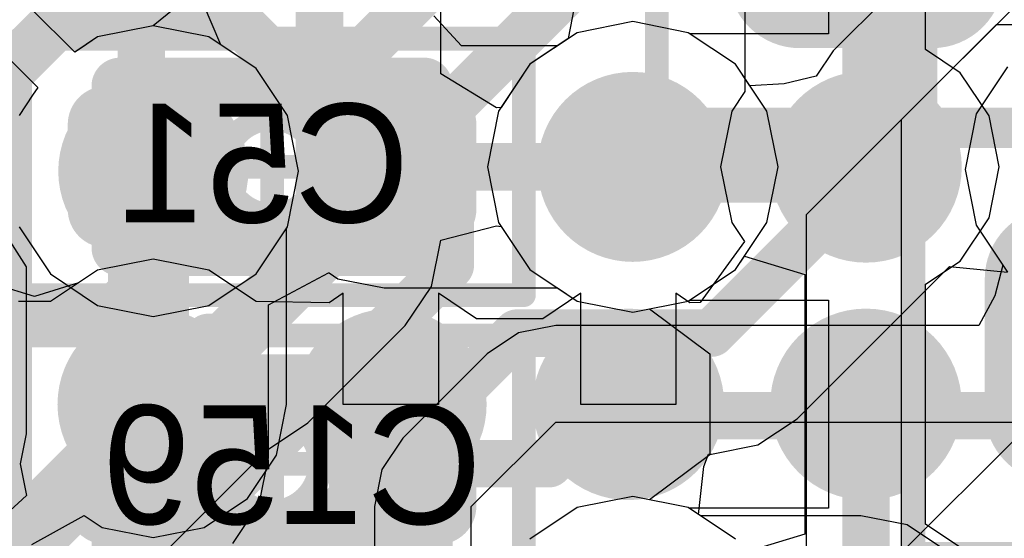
# Model space of a CAD drawing. Header units: millimetres. Extents: x -2 to 68, y -2 to 27.4.
# Tile 347 of 594: x 31.8 to 33.9, y 15.7 to 16.8. Entities that reach past the tile are written whole.
import ezdxf

# ---------------------------------------------------------------- set-up
doc = ezdxf.new("R2010")
doc.units = ezdxf.units.MM
for name, color, linetype in [('BottomLayer', 5, 'Continuous'), ('BottomPaste', 16, 'Continuous'), ('BottomSolder', 6, 'Continuous'), ('DrillGuide', 244, 'Continuous'), ('Mechanical10', 56, 'Continuous'), ('Mechanical17', 56, 'Continuous'), ('Mechanical6', 56, 'Continuous'), ('MidLayer1', 16, 'Continuous'), ('MidLayer2', 76, 'Continuous'), ('MidLayer3', 90, 'Continuous'), ('MidLayer4', 156, 'Continuous'), ('MidLayer5', 130, 'Continuous'), ('MidLayer6', 216, 'Continuous'), ('MidLayer7', 6, 'Continuous'), ('MidLayer8', 54, 'Continuous'), ('MultiLayer', 9, 'Continuous'), ('TopLayer', 1, 'Continuous'), ('TopPaste', 8, 'Continuous'), ('TopSolder', 216, 'Continuous'), ('ViaHoleLayer', 16, 'Continuous')]:
    doc.layers.add(name, color=color, linetype=linetype)

# ---------------------------------------------------------------- blocks, each defined once
blk = doc.blocks.new('CAP_0201_B_214')
at = {"layer": 'BottomLayer', "const_width": 0.0806}
for points in [[(-0.3897, 0.0894, 1), (-0.3091, 0.0894, 1)], [(-0.2409, 0.0894, 1), (-0.1603, 0.0894, 1)], [(0.1603, 0.0894, 1), (0.2409, 0.0894, 1)], [(0.3091, 0.0894, 1), (0.3897, 0.0894, 1)], [(-0.3897, -0.0894, 1), (-0.3091, -0.0894, 1)], [(-0.2409, -0.0894, 1), (-0.1603, -0.0894, 1)], [(0.1603, -0.0894, 1), (0.2409, -0.0894, 1)], [(0.3091, -0.0894, 1), (0.3897, -0.0894, 1)]]:
    blk.add_lwpolyline(points, format="xyb", close=True, dxfattribs=at)
at = {"layer": 'BottomLayer'}
for points in [[(-0.2006, 0.17), (-0.3494, 0.17), (-0.2006, -0.17), (-0.3494, -0.17)], [(0.2006, -0.17), (0.3494, -0.17), (0.2006, 0.17), (0.3494, 0.17)], [(-0.12, 0.0894), (-0.43, 0.0894), (-0.12, -0.0894), (-0.43, -0.0894)], [(0.12, -0.0894), (0.43, -0.0894), (0.12, 0.0894), (0.43, 0.0894)]]:
    blk.add_solid(points, dxfattribs=at)
at = {"layer": 'BottomPaste', "const_width": 0.0806}
for points in [[(-0.3897, 0.0894, 1), (-0.3091, 0.0894, 1)], [(-0.2409, 0.0894, 1), (-0.1603, 0.0894, 1)], [(0.1603, 0.0894, 1), (0.2409, 0.0894, 1)], [(0.3091, 0.0894, 1), (0.3897, 0.0894, 1)], [(-0.3897, -0.0894, 1), (-0.3091, -0.0894, 1)], [(-0.2409, -0.0894, 1), (-0.1603, -0.0894, 1)], [(0.1603, -0.0894, 1), (0.2409, -0.0894, 1)], [(0.3091, -0.0894, 1), (0.3897, -0.0894, 1)]]:
    blk.add_lwpolyline(points, format="xyb", close=True, dxfattribs=at)
at = {"layer": 'BottomPaste'}
for points in [[(-0.2006, 0.17), (-0.3494, 0.17), (-0.2006, -0.17), (-0.3494, -0.17)], [(0.2006, -0.17), (0.3494, -0.17), (0.2006, 0.17), (0.3494, 0.17)], [(-0.12, 0.0894), (-0.43, 0.0894), (-0.12, -0.0894), (-0.43, -0.0894)], [(0.12, -0.0894), (0.43, -0.0894), (0.12, 0.0894), (0.43, 0.0894)]]:
    blk.add_solid(points, dxfattribs=at)
at = {"layer": 'BottomSolder', "const_width": 0.0806}
for points in [[(-0.3897, 0.0894, 1), (-0.3091, 0.0894, 1)], [(-0.2409, 0.0894, 1), (-0.1603, 0.0894, 1)], [(0.1603, 0.0894, 1), (0.2409, 0.0894, 1)], [(0.3091, 0.0894, 1), (0.3897, 0.0894, 1)], [(-0.3897, -0.0894, 1), (-0.3091, -0.0894, 1)], [(-0.2409, -0.0894, 1), (-0.1603, -0.0894, 1)], [(0.1603, -0.0894, 1), (0.2409, -0.0894, 1)], [(0.3091, -0.0894, 1), (0.3897, -0.0894, 1)]]:
    blk.add_lwpolyline(points, format="xyb", close=True, dxfattribs=at)
at = {"layer": 'BottomSolder'}
for points in [[(-0.2006, 0.17), (-0.3494, 0.17), (-0.2006, -0.17), (-0.3494, -0.17)], [(0.2006, -0.17), (0.3494, -0.17), (0.2006, 0.17), (0.3494, 0.17)], [(-0.12, 0.0894), (-0.43, 0.0894), (-0.12, -0.0894), (-0.43, -0.0894)], [(0.12, -0.0894), (0.43, -0.0894), (0.12, 0.0894), (0.43, 0.0894)]]:
    blk.add_solid(points, dxfattribs=at)
at = {"layer": 'Mechanical10', "const_width": 0.12}
for points in [[(-0.32, 0.17), (-0.32, -0.17)], [(0.32, 0.17), (-0.32, 0.17)], [(0.32, 0.17), (0.32, -0.17)], [(0.32, -0.17), (-0.32, -0.17)]]:
    blk.add_lwpolyline(points, dxfattribs=at)
at = {"layer": 'Mechanical10', "const_width": 0.06}
for points in [[(-0.35, 0.17, 1), (-0.29, 0.17, 1)], [(-0.35, 0.17, 1), (-0.29, 0.17, 1)], [(0.29, 0.17, 1), (0.35, 0.17, 1)], [(0.29, 0.17, 1), (0.35, 0.17, 1)], [(-0.35, -0.17, 1), (-0.29, -0.17, 1)], [(-0.35, -0.17, 1), (-0.29, -0.17, 1)], [(0.29, -0.17, 1), (0.35, -0.17, 1)], [(0.29, -0.17, 1), (0.35, -0.17, 1)]]:
    blk.add_lwpolyline(points, format="xyb", close=True, dxfattribs=at)
at = {"layer": 'Mechanical6', "const_width": 0.05}
for points in [[(-0.53, 0.27), (-0.53, -0.27)], [(0.53, 0.27), (-0.53, 0.27)], [(0.53, 0.27), (0.53, -0.27)], [(0, 0.135), (0, -0.135)], [(0.135, 0), (-0.135, 0)], [(0.53, -0.27), (-0.53, -0.27)]]:
    blk.add_lwpolyline(points, dxfattribs=at)
at = {"layer": 'Mechanical6'}
for points, const_width in [([(-0.5425, 0.27, 1), (-0.5175, 0.27, 1)], 0.025), ([(-0.5425, 0.27, 1), (-0.5175, 0.27, 1)], 0.025), ([(0.5175, 0.27, 1), (0.5425, 0.27, 1)], 0.025), ([(0.5175, 0.27, 1), (0.5425, 0.27, 1)], 0.025), ([(-0.0125, 0.135, 1), (0.0125, 0.135, 1)], 0.025), ([(0.1013, 0, 1), (-0.1013, 0, 1)], 0.05), ([(-0.1475, 0, 1), (-0.1225, 0, 1)], 0.025), ([(-0.1138, 0, 1), (-0.0888, 0, 1)], 0.025), ([(0.0888, 0, 1), (0.1138, 0, 1)], 0.025), ([(0.1225, 0, 1), (0.1475, 0, 1)], 0.025), ([(-0.0125, -0.135, 1), (0.0125, -0.135, 1)], 0.025), ([(-0.5425, -0.27, 1), (-0.5175, -0.27, 1)], 0.025), ([(-0.5425, -0.27, 1), (-0.5175, -0.27, 1)], 0.025), ([(0.5175, -0.27, 1), (0.5425, -0.27, 1)], 0.025), ([(0.5175, -0.27, 1), (0.5425, -0.27, 1)], 0.025)]:
    blk.add_lwpolyline(points, format="xyb", close=True, dxfattribs=dict(at, const_width=const_width))
blk = doc.blocks.new('BGA486C50P27X27_1400X1400X125_227')
at = {"layer": 'TopLayer', "const_width": 0.1}
for points in [[(0.45, 4, 1), (0.55, 4, 1)], [(0.45, 3.5, 1), (0.55, 3.5, 1)], [(0.45, 3, 1), (0.55, 3, 1)], [(0.45, 2.5, 1), (0.55, 2.5, 1)], [(0.95, 2.5, 1), (1.05, 2.5, 1)]]:
    blk.add_lwpolyline(points, format="xyb", close=True, dxfattribs=at)
at = {"layer": 'TopPaste', "const_width": 0.1}
for points in [[(0.45, 4, 1), (0.55, 4, 1)], [(0.45, 3.5, 1), (0.55, 3.5, 1)], [(0.45, 3, 1), (0.55, 3, 1)], [(0.45, 2.5, 1), (0.55, 2.5, 1)], [(0.95, 2.5, 1), (1.05, 2.5, 1)]]:
    blk.add_lwpolyline(points, format="xyb", close=True, dxfattribs=at)
at = {"layer": 'TopSolder', "const_width": 0.2016}
for points in [[(0.3992, 4, 1), (0.6008, 4, 1)], [(0.3992, 3.5, 1), (0.6008, 3.5, 1)], [(0.3992, 3, 1), (0.6008, 3, 1)], [(0.3992, 2.5, 1), (0.6008, 2.5, 1)], [(0.8992, 2.5, 1), (1.1008, 2.5, 1)], [(1.3992, 2.5, 1), (1.6008, 2.5, 1)]]:
    blk.add_lwpolyline(points, format="xyb", close=True, dxfattribs=at)
blk = doc.blocks.new('CAP_0402_B_353')
at = {"layer": 'BottomLayer', "const_width": 0.1508}
for points in [[(0.5238, 0.1392, 1), (0.6746, 0.1392, 1)], [(0.5238, -0.1392, 1), (0.6746, -0.1392, 1)]]:
    blk.add_lwpolyline(points, format="xyb", close=True, dxfattribs=at)
at = {"layer": 'BottomLayer'}
blk.add_solid([(0.12, -0.1392), (0.75, -0.1392), (0.12, 0.1392), (0.75, 0.1392)], dxfattribs=at)
at = {"layer": 'BottomPaste', "const_width": 0.1508}
for points in [[(0.5238, 0.1392, 1), (0.6746, 0.1392, 1)], [(0.5238, -0.1392, 1), (0.6746, -0.1392, 1)]]:
    blk.add_lwpolyline(points, format="xyb", close=True, dxfattribs=at)
at = {"layer": 'BottomPaste'}
blk.add_solid([(0.12, -0.1392), (0.75, -0.1392), (0.12, 0.1392), (0.75, 0.1392)], dxfattribs=at)
at = {"layer": 'BottomSolder', "const_width": 0.1508}
for points in [[(0.5238, 0.1392, 1), (0.6746, 0.1392, 1)], [(0.5238, -0.1392, 1), (0.6746, -0.1392, 1)]]:
    blk.add_lwpolyline(points, format="xyb", close=True, dxfattribs=at)
at = {"layer": 'BottomSolder'}
blk.add_solid([(0.12, -0.1392), (0.75, -0.1392), (0.12, 0.1392), (0.75, 0.1392)], dxfattribs=at)
at = {"layer": 'Mechanical6', "const_width": 0.05}
for points in [[(0.9, -0.44), (0.9, 0.44)], [(0.9, -0.44), (-0.9, -0.44)]]:
    blk.add_lwpolyline(points, dxfattribs=at)
at = {"layer": 'Mechanical6', "const_width": 0.025}
blk.add_lwpolyline([(0.8875, -0.44, 1), (0.9125, -0.44, 1)], format="xyb", close=True, dxfattribs=at)
blk.add_lwpolyline([(0.8875, -0.44, 1), (0.9125, -0.44, 1)], format="xyb", close=True, dxfattribs=at)
blk = doc.blocks.new('CAP_0402_B_390')
at = {"layer": 'BottomLayer', "const_width": 0.1508}
for points in [[(-0.6746, 0.1392, 1), (-0.5238, 0.1392, 1)], [(-0.3462, 0.1392, 1), (-0.1954, 0.1392, 1)], [(0.1954, 0.1392, 1), (0.3462, 0.1392, 1)], [(0.5238, 0.1392, 1), (0.6746, 0.1392, 1)], [(-0.6746, -0.1392, 1), (-0.5238, -0.1392, 1)], [(-0.3462, -0.1392, 1), (-0.1954, -0.1392, 1)], [(0.1954, -0.1392, 1), (0.3462, -0.1392, 1)], [(0.5238, -0.1392, 1), (0.6746, -0.1392, 1)]]:
    blk.add_lwpolyline(points, format="xyb", close=True, dxfattribs=at)
at = {"layer": 'BottomLayer'}
for points in [[(-0.2708, 0.29), (-0.5992, 0.29), (-0.2708, -0.29), (-0.5992, -0.29)], [(0.2708, -0.29), (0.5992, -0.29), (0.2708, 0.29), (0.5992, 0.29)], [(-0.12, 0.1392), (-0.75, 0.1392), (-0.12, -0.1392), (-0.75, -0.1392)], [(0.12, -0.1392), (0.75, -0.1392), (0.12, 0.1392), (0.75, 0.1392)]]:
    blk.add_solid(points, dxfattribs=at)
at = {"layer": 'BottomPaste', "const_width": 0.1508}
for points in [[(-0.6746, 0.1392, 1), (-0.5238, 0.1392, 1)], [(-0.3462, 0.1392, 1), (-0.1954, 0.1392, 1)], [(0.1954, 0.1392, 1), (0.3462, 0.1392, 1)], [(0.5238, 0.1392, 1), (0.6746, 0.1392, 1)], [(-0.6746, -0.1392, 1), (-0.5238, -0.1392, 1)], [(-0.3462, -0.1392, 1), (-0.1954, -0.1392, 1)], [(0.1954, -0.1392, 1), (0.3462, -0.1392, 1)], [(0.5238, -0.1392, 1), (0.6746, -0.1392, 1)]]:
    blk.add_lwpolyline(points, format="xyb", close=True, dxfattribs=at)
at = {"layer": 'BottomPaste'}
for points in [[(-0.2708, 0.29), (-0.5992, 0.29), (-0.2708, -0.29), (-0.5992, -0.29)], [(0.2708, -0.29), (0.5992, -0.29), (0.2708, 0.29), (0.5992, 0.29)], [(-0.12, 0.1392), (-0.75, 0.1392), (-0.12, -0.1392), (-0.75, -0.1392)], [(0.12, -0.1392), (0.75, -0.1392), (0.12, 0.1392), (0.75, 0.1392)]]:
    blk.add_solid(points, dxfattribs=at)
at = {"layer": 'BottomSolder', "const_width": 0.1508}
for points in [[(-0.6746, 0.1392, 1), (-0.5238, 0.1392, 1)], [(-0.3462, 0.1392, 1), (-0.1954, 0.1392, 1)], [(0.1954, 0.1392, 1), (0.3462, 0.1392, 1)], [(0.5238, 0.1392, 1), (0.6746, 0.1392, 1)], [(-0.6746, -0.1392, 1), (-0.5238, -0.1392, 1)], [(-0.3462, -0.1392, 1), (-0.1954, -0.1392, 1)], [(0.1954, -0.1392, 1), (0.3462, -0.1392, 1)], [(0.5238, -0.1392, 1), (0.6746, -0.1392, 1)]]:
    blk.add_lwpolyline(points, format="xyb", close=True, dxfattribs=at)
at = {"layer": 'BottomSolder'}
for points in [[(-0.2708, 0.29), (-0.5992, 0.29), (-0.2708, -0.29), (-0.5992, -0.29)], [(0.2708, -0.29), (0.5992, -0.29), (0.2708, 0.29), (0.5992, 0.29)], [(-0.12, 0.1392), (-0.75, 0.1392), (-0.12, -0.1392), (-0.75, -0.1392)], [(0.12, -0.1392), (0.75, -0.1392), (0.12, 0.1392), (0.75, 0.1392)]]:
    blk.add_solid(points, dxfattribs=at)
at = {"layer": 'Mechanical10', "const_width": 0.12}
for points in [[(-0.53, 0.28), (0.53, 0.28)], [(-0.53, -0.28), (-0.53, 0.28)], [(0.53, -0.28), (0.53, 0.28)], [(-0.53, -0.28), (0.53, -0.28)]]:
    blk.add_lwpolyline(points, dxfattribs=at)
at = {"layer": 'Mechanical10', "const_width": 0.06}
for points in [[(-0.56, 0.28, 1), (-0.5, 0.28, 1)], [(-0.56, 0.28, 1), (-0.5, 0.28, 1)], [(0.5, 0.28, 1), (0.56, 0.28, 1)], [(0.5, 0.28, 1), (0.56, 0.28, 1)], [(-0.56, -0.28, 1), (-0.5, -0.28, 1)], [(-0.56, -0.28, 1), (-0.5, -0.28, 1)], [(0.5, -0.28, 1), (0.56, -0.28, 1)], [(0.5, -0.28, 1), (0.56, -0.28, 1)]]:
    blk.add_lwpolyline(points, format="xyb", close=True, dxfattribs=at)
at = {"layer": 'Mechanical6', "const_width": 0.05}
for points in [[(-0.9, 0.44), (0.9, 0.44)], [(-0.9, -0.44), (-0.9, 0.44)], [(0.9, -0.44), (0.9, 0.44)], [(0, -0.22), (0, 0.22)], [(-0.22, 0), (0.22, 0)], [(-0.9, -0.44), (0.9, -0.44)]]:
    blk.add_lwpolyline(points, dxfattribs=at)
at = {"layer": 'Mechanical6'}
for points, const_width in [([(-0.9125, 0.44, 1), (-0.8875, 0.44, 1)], 0.025), ([(-0.9125, 0.44, 1), (-0.8875, 0.44, 1)], 0.025), ([(0.8875, 0.44, 1), (0.9125, 0.44, 1)], 0.025), ([(0.8875, 0.44, 1), (0.9125, 0.44, 1)], 0.025), ([(-0.0125, 0.22, 1), (0.0125, 0.22, 1)], 0.025), ([(0.165, 0, 1), (-0.165, 0, 1)], 0.05), ([(-0.2325, 0, 1), (-0.2075, 0, 1)], 0.025), ([(-0.1775, 0, 1), (-0.1525, 0, 1)], 0.025), ([(0.1525, 0, 1), (0.1775, 0, 1)], 0.025), ([(0.2075, 0, 1), (0.2325, 0, 1)], 0.025), ([(-0.0125, -0.22, 1), (0.0125, -0.22, 1)], 0.025), ([(-0.9125, -0.44, 1), (-0.8875, -0.44, 1)], 0.025), ([(-0.9125, -0.44, 1), (-0.8875, -0.44, 1)], 0.025), ([(0.8875, -0.44, 1), (0.9125, -0.44, 1)], 0.025), ([(0.8875, -0.44, 1), (0.9125, -0.44, 1)], 0.025)]:
    blk.add_lwpolyline(points, format="xyb", close=True, dxfattribs=dict(at, const_width=const_width))
blk = doc.blocks.new('CAP_0201_B_407')
at = {"layer": 'BottomLayer', "const_width": 0.0806}
for points in [[(-0.3897, 0.0894, 1), (-0.3091, 0.0894, 1)], [(-0.2409, 0.0894, 1), (-0.1603, 0.0894, 1)], [(0.1603, 0.0894, 1), (0.2409, 0.0894, 1)], [(0.3091, 0.0894, 1), (0.3897, 0.0894, 1)], [(-0.3897, -0.0894, 1), (-0.3091, -0.0894, 1)], [(-0.2409, -0.0894, 1), (-0.1603, -0.0894, 1)], [(0.1603, -0.0894, 1), (0.2409, -0.0894, 1)], [(0.3091, -0.0894, 1), (0.3897, -0.0894, 1)]]:
    blk.add_lwpolyline(points, format="xyb", close=True, dxfattribs=at)
at = {"layer": 'BottomLayer'}
for points in [[(-0.2006, 0.17), (-0.3494, 0.17), (-0.2006, -0.17), (-0.3494, -0.17)], [(0.2006, -0.17), (0.3494, -0.17), (0.2006, 0.17), (0.3494, 0.17)], [(-0.12, 0.0894), (-0.43, 0.0894), (-0.12, -0.0894), (-0.43, -0.0894)], [(0.12, -0.0894), (0.43, -0.0894), (0.12, 0.0894), (0.43, 0.0894)]]:
    blk.add_solid(points, dxfattribs=at)
at = {"layer": 'BottomPaste', "const_width": 0.0806}
for points in [[(-0.3897, 0.0894, 1), (-0.3091, 0.0894, 1)], [(-0.2409, 0.0894, 1), (-0.1603, 0.0894, 1)], [(0.1603, 0.0894, 1), (0.2409, 0.0894, 1)], [(0.3091, 0.0894, 1), (0.3897, 0.0894, 1)], [(-0.3897, -0.0894, 1), (-0.3091, -0.0894, 1)], [(-0.2409, -0.0894, 1), (-0.1603, -0.0894, 1)], [(0.1603, -0.0894, 1), (0.2409, -0.0894, 1)], [(0.3091, -0.0894, 1), (0.3897, -0.0894, 1)]]:
    blk.add_lwpolyline(points, format="xyb", close=True, dxfattribs=at)
at = {"layer": 'BottomPaste'}
for points in [[(-0.2006, 0.17), (-0.3494, 0.17), (-0.2006, -0.17), (-0.3494, -0.17)], [(0.2006, -0.17), (0.3494, -0.17), (0.2006, 0.17), (0.3494, 0.17)], [(-0.12, 0.0894), (-0.43, 0.0894), (-0.12, -0.0894), (-0.43, -0.0894)], [(0.12, -0.0894), (0.43, -0.0894), (0.12, 0.0894), (0.43, 0.0894)]]:
    blk.add_solid(points, dxfattribs=at)
at = {"layer": 'BottomSolder', "const_width": 0.0806}
for points in [[(-0.3897, 0.0894, 1), (-0.3091, 0.0894, 1)], [(-0.2409, 0.0894, 1), (-0.1603, 0.0894, 1)], [(0.1603, 0.0894, 1), (0.2409, 0.0894, 1)], [(0.3091, 0.0894, 1), (0.3897, 0.0894, 1)], [(-0.3897, -0.0894, 1), (-0.3091, -0.0894, 1)], [(-0.2409, -0.0894, 1), (-0.1603, -0.0894, 1)], [(0.1603, -0.0894, 1), (0.2409, -0.0894, 1)], [(0.3091, -0.0894, 1), (0.3897, -0.0894, 1)]]:
    blk.add_lwpolyline(points, format="xyb", close=True, dxfattribs=at)
at = {"layer": 'BottomSolder'}
for points in [[(-0.2006, 0.17), (-0.3494, 0.17), (-0.2006, -0.17), (-0.3494, -0.17)], [(0.2006, -0.17), (0.3494, -0.17), (0.2006, 0.17), (0.3494, 0.17)], [(-0.12, 0.0894), (-0.43, 0.0894), (-0.12, -0.0894), (-0.43, -0.0894)], [(0.12, -0.0894), (0.43, -0.0894), (0.12, 0.0894), (0.43, 0.0894)]]:
    blk.add_solid(points, dxfattribs=at)
at = {"layer": 'Mechanical10', "const_width": 0.12}
for points in [[(-0.32, 0.17), (0.32, 0.17)], [(-0.32, -0.17), (-0.32, 0.17)], [(0.32, -0.17), (0.32, 0.17)], [(-0.32, -0.17), (0.32, -0.17)]]:
    blk.add_lwpolyline(points, dxfattribs=at)
at = {"layer": 'Mechanical10', "const_width": 0.06}
for points in [[(-0.35, 0.17, 1), (-0.29, 0.17, 1)], [(-0.35, 0.17, 1), (-0.29, 0.17, 1)], [(0.29, 0.17, 1), (0.35, 0.17, 1)], [(0.29, 0.17, 1), (0.35, 0.17, 1)], [(-0.35, -0.17, 1), (-0.29, -0.17, 1)], [(-0.35, -0.17, 1), (-0.29, -0.17, 1)], [(0.29, -0.17, 1), (0.35, -0.17, 1)], [(0.29, -0.17, 1), (0.35, -0.17, 1)]]:
    blk.add_lwpolyline(points, format="xyb", close=True, dxfattribs=at)
at = {"layer": 'Mechanical6', "const_width": 0.05}
for points in [[(-0.53, 0.27), (0.53, 0.27)], [(-0.53, -0.27), (-0.53, 0.27)], [(0.53, -0.27), (0.53, 0.27)], [(0, -0.135), (0, 0.135)], [(-0.135, 0), (0.135, 0)], [(-0.53, -0.27), (0.53, -0.27)]]:
    blk.add_lwpolyline(points, dxfattribs=at)
at = {"layer": 'Mechanical6'}
for points, const_width in [([(-0.5425, 0.27, 1), (-0.5175, 0.27, 1)], 0.025), ([(-0.5425, 0.27, 1), (-0.5175, 0.27, 1)], 0.025), ([(0.5175, 0.27, 1), (0.5425, 0.27, 1)], 0.025), ([(0.5175, 0.27, 1), (0.5425, 0.27, 1)], 0.025), ([(-0.0125, 0.135, 1), (0.0125, 0.135, 1)], 0.025), ([(0.1013, 0, 1), (-0.1013, 0, 1)], 0.05), ([(-0.1475, 0, 1), (-0.1225, 0, 1)], 0.025), ([(-0.1138, 0, 1), (-0.0888, 0, 1)], 0.025), ([(0.0888, 0, 1), (0.1138, 0, 1)], 0.025), ([(0.1225, 0, 1), (0.1475, 0, 1)], 0.025), ([(-0.0125, -0.135, 1), (0.0125, -0.135, 1)], 0.025), ([(-0.5425, -0.27, 1), (-0.5175, -0.27, 1)], 0.025), ([(-0.5425, -0.27, 1), (-0.5175, -0.27, 1)], 0.025), ([(0.5175, -0.27, 1), (0.5425, -0.27, 1)], 0.025), ([(0.5175, -0.27, 1), (0.5425, -0.27, 1)], 0.025)]:
    blk.add_lwpolyline(points, format="xyb", close=True, dxfattribs=dict(at, const_width=const_width))

msp = doc.modelspace()

# ---------------------------------------------------------------- linework, layer by layer
at = {"layer": 'BottomLayer', "const_width": 0.1}
for points in [[(32.1, 16.5), (32.1, 17.125)], [(32.08, 16.48), (32.1, 16.5)], [(32.08, 16.2386), (32.08, 16.48)], [(32.0414, 16.2), (32.08, 16.2386)], [(31.5, 16.2), (32.0414, 16.2)], [(32.9575, 15.875), (33.0586, 15.9761)], [(33.0586, 15.9761), (33.1127, 15.9761)], [(33.1127, 15.9761), (34.0411, 15.9761)], [(32.1861, 15.3961), (32.6575, 15.8675)], [(32.65, 15.875), (32.9575, 15.875)]]:
    msp.add_lwpolyline(points, dxfattribs=at)
at = {"layer": 'BottomLayer'}
for points, const_width in [([(32.575, 16.5, 1), (32.725, 16.5, 1)], 0.15), ([(32.075, 16.5, 1), (32.125, 16.5, 1)], 0.05), ([(32.075, 16.5, 1), (32.125, 16.5, 1)], 0.05), ([(32.055, 16.48, 1), (32.105, 16.48, 1)], 0.05), ([(32.055, 16.48, 1), (32.105, 16.48, 1)], 0.05), ([(32.055, 16.2386, 1), (32.105, 16.2386, 1)], 0.05), ([(32.055, 16.2386, 1), (32.105, 16.2386, 1)], 0.05), ([(32.0164, 16.2, 1), (32.0664, 16.2, 1)], 0.05), ([(32.0164, 16.2, 1), (32.0664, 16.2, 1)], 0.05), ([(33.0377, 15.9761, 1), (33.1877, 15.9761, 1)], 0.15), ([(32.025, 15.875, 1), (32.175, 15.875, 1)], 0.15), ([(33.0336, 15.9761, 1), (33.0836, 15.9761, 1)], 0.05), ([(33.0336, 15.9761, 1), (33.0836, 15.9761, 1)], 0.05), ([(33.0877, 15.9761, 1), (33.1377, 15.9761, 1)], 0.05), ([(33.0877, 15.9761, 1), (33.1377, 15.9761, 1)], 0.05), ([(32.625, 15.875, 1), (32.675, 15.875, 1)], 0.05), ([(32.6325, 15.8675, 1), (32.6825, 15.8675, 1)], 0.05), ([(32.9325, 15.875, 1), (32.9825, 15.875, 1)], 0.05), ([(32.9325, 15.875, 1), (32.9825, 15.875, 1)], 0.05)]:
    msp.add_lwpolyline(points, format="xyb", close=True, dxfattribs=dict(at, const_width=const_width))
at = {"layer": 'DrillGuide'}
for points, const_width in [([(33.084, 16.5, 1), (33.184, 16.5, 1)], 0.1), ([(32.075, 16.491, 1), (32.175, 16.491, 1)], 0.1), ([(32.625, 16.5, 1), (32.675, 16.5, 1)], 0.05), ([(33.6, 16.5, 1), (33.65, 16.5, 1)], 0.05), ([(32.1, 16, 1), (32.15, 16, 1)], 0.05), ([(33.0877, 15.9761, 1), (33.1377, 15.9761, 1)], 0.05), ([(32.075, 15.875, 1), (32.125, 15.875, 1)], 0.05)]:
    msp.add_lwpolyline(points, format="xyb", close=True, dxfattribs=dict(at, const_width=const_width))
at = {"layer": 'MidLayer1'}
for p, q in [((33.5461, 17.15), (33.5461, 16.7804)), ((33.75, 16.7472), (33.75, 17.15)), ((31.9597, 16.7414), (31.8682, 16.8329)), ((32.125, 16.7969), (32.0079, 16.7736)), ((32.2421, 16.7736), (32.125, 16.7969)), ((33.134, 16.8059), (33.0169, 16.7826)), ((33.2511, 16.7826), (33.134, 16.8059)), ((32.0079, 16.7736), (31.9741, 16.751)), ((32.3413, 16.7073), (32.2421, 16.7736)), ((33.0169, 16.7826), (32.9177, 16.7163)), ((33.2544, 16.7804), (33.2511, 16.7826)), ((33.5461, 16.7804), (33.2544, 16.7804)), ((31.7903, 16.7586), (31.8818, 16.6671)), ((31.9741, 16.751), (31.9597, 16.7414)), ((33.8233, 16.6983), (33.75, 16.7472)), ((32.4076, 16.608), (32.3413, 16.7073)), ((32.9177, 16.7163), (32.8514, 16.6171)), ((33.884, 16.6073), (33.8233, 16.6983)), ((31.8818, 16.6671), (31.8711, 16.6511)), ((31.8711, 16.6511), (31.8424, 16.608)), ((32.4309, 16.491), (32.4076, 16.608)), ((32.8514, 16.6171), (32.8281, 16.5)), ((33.9054, 16.5), (33.884, 16.6073)), ((32.8281, 16.5), (32.8514, 16.3829)), ((33.884, 16.3927), (33.9054, 16.5)), ((32.4076, 16.3739), (32.4309, 16.491)), ((33.8233, 16.3017), (33.884, 16.3927)), ((32.4054, 16.3706), (32.4076, 16.3739)), ((32.8514, 16.3829), (32.9177, 16.2837)), ((32.4054, 16), (32.4054, 16.3706)), ((33.75, 16.2528), (33.8233, 16.3017)), ((32.9177, 16.2837), (33.0169, 16.2174)), ((33.75, 15.7475), (33.75, 16.2528)), ((33.0169, 16.2174), (33.134, 16.1941)), ((33.134, 16.1941), (33.2511, 16.2174)), ((33.2511, 16.2174), (33.2544, 16.2196)), ((33.2544, 16.2196), (33.5461, 16.2196)), ((33.5461, 16.2196), (33.5461, 15.7812)), ((32.384, 15.8927), (32.4054, 16)), ((32.3233, 15.8017), (32.384, 15.8927)), ((32.2323, 15.741), (32.3233, 15.8017)), ((33.134, 15.8059), (33.0169, 15.7826)), ((33.2511, 15.7826), (33.134, 15.8059)), ((33.0169, 15.7826), (32.9177, 15.7163)), ((33.2531, 15.7812), (33.2511, 15.7826)), ((33.5461, 15.7812), (33.2531, 15.7812)), ((31.8693, 15.7047), (31.9798, 15.7663)), ((31.9798, 15.7663), (32.0177, 15.741)), ((32.0177, 15.741), (32.125, 15.7196)), ((32.125, 15.7196), (32.2323, 15.741)), ((33.8224, 15.6991), (33.75, 15.7475))]:
    msp.add_line(p, q, dxfattribs=at)
for points, const_width in [([(32.025, 16.491, 1), (32.225, 16.491, 1)], 0.2), ([(33.034, 16.5, 1), (33.234, 16.5, 1)], 0.2), ([(33.55, 16.5, 1), (33.7, 16.5, 1)], 0.15), ([(32.0875, 16.491, 1), (32.1625, 16.491, 1)], 0.075), ([(33.0965, 16.5, 1), (33.1715, 16.5, 1)], 0.075), ([(33.5875, 16.5, 1), (33.6625, 16.5, 1)], 0.075), ([(32.05, 16, 1), (32.2, 16, 1)], 0.15), ([(32.0875, 16, 1), (32.1625, 16, 1)], 0.075)]:
    msp.add_lwpolyline(points, format="xyb", close=True, dxfattribs=dict(at, const_width=const_width))
at = {"layer": 'MidLayer1', "const_width": 0.15}
for points in [[(32.125, 16), (32.125, 16.491)], [(33.134, 16.5), (33.625, 16.5)]]:
    msp.add_lwpolyline(points, dxfattribs=at)
at = {"layer": 'MidLayer2'}
for p, q in [((32.2671, 16.7569), (32.2307, 16.8425)), ((33.134, 16.8059), (33.0169, 16.7826)), ((33.2511, 16.7826), (33.134, 16.8059)), ((33.0169, 16.7826), (32.9177, 16.7163)), ((33.3503, 16.7163), (33.2511, 16.7826)), ((32.3413, 16.7073), (32.2671, 16.7569)), ((32.4076, 16.608), (32.3413, 16.7073)), ((32.9177, 16.7163), (32.8514, 16.6171)), ((33.4166, 16.6171), (33.3503, 16.7163)), ((33.9232, 16.7108), (33.8569, 16.6116)), ((32.4309, 16.491), (32.4076, 16.608)), ((32.8514, 16.6171), (32.8281, 16.5)), ((33.4399, 16.5), (33.4166, 16.6171)), ((33.8569, 16.6116), (33.8336, 16.4945)), ((32.8281, 16.5), (32.8514, 16.3829)), ((33.4166, 16.3829), (33.4399, 16.5)), ((32.4076, 16.3739), (32.4309, 16.491)), ((33.8336, 16.4945), (33.8569, 16.3775)), ((31.8424, 16.3739), (31.9087, 16.2747)), ((32.3413, 16.2747), (32.4076, 16.3739)), ((32.8514, 16.3829), (32.9177, 16.2837)), ((33.3503, 16.2837), (33.4166, 16.3829)), ((33.8569, 16.3775), (33.9232, 16.2782)), ((31.9087, 16.2747), (32.0079, 16.2084)), ((32.2421, 16.2084), (32.3413, 16.2747)), ((32.9177, 16.2837), (33.0169, 16.2174)), ((33.2511, 16.2174), (33.3503, 16.2837)), ((32.0079, 16.2084), (32.125, 16.1851)), ((32.125, 16.1851), (32.2421, 16.2084)), ((33.0169, 16.2174), (33.134, 16.1941)), ((33.134, 16.1941), (33.2511, 16.2174)), ((33.134, 15.8059), (33.0169, 15.7826)), ((33.2511, 15.7826), (33.134, 15.8059)), ((33.0169, 15.7826), (32.9177, 15.7163)), ((33.3503, 15.7163), (33.2511, 15.7826))]:
    msp.add_line(p, q, dxfattribs=at)
at = {"layer": 'MidLayer2', "const_width": 0.2}
for points in [[(32.025, 16.491, 1), (32.225, 16.491, 1)], [(33.034, 16.5, 1), (33.234, 16.5, 1)]]:
    msp.add_lwpolyline(points, format="xyb", close=True, dxfattribs=at)
at = {"layer": 'MidLayer3'}
for p, q in [((32.7299, 16.6959), (32.7299, 16.9985)), ((32.2201, 16.8749), (32.125, 16.7969)), ((31.9597, 16.7414), (31.8682, 16.8329)), ((32.125, 16.7969), (32.0079, 16.7736)), ((33.134, 16.8059), (33.0169, 16.7826)), ((33.2511, 16.7826), (33.134, 16.8059)), ((32.0079, 16.7736), (31.9597, 16.7414)), ((33.0169, 16.7826), (32.9177, 16.7163)), ((33.3503, 16.7163), (33.2511, 16.7826)), ((32.9177, 16.7163), (32.8569, 16.6253)), ((33.4166, 16.6171), (33.3503, 16.7163)), ((33.9232, 16.7108), (33.8569, 16.6116)), ((32.8476, 16.624), (32.7299, 16.6959)), ((32.8569, 16.6253), (32.8476, 16.624)), ((33.4399, 16.5), (33.4166, 16.6171)), ((33.8569, 16.6116), (33.8336, 16.4945)), ((33.4166, 16.3829), (33.4399, 16.5)), ((33.8336, 16.4945), (33.8569, 16.3775)), ((32.7299, 16.346), (32.8476, 16.376)), ((32.8476, 16.376), (32.8569, 16.3747)), ((32.8569, 16.3747), (32.9177, 16.2837)), ((33.3503, 16.2837), (33.4166, 16.3829)), ((33.8569, 16.3775), (33.9232, 16.2782)), ((32.7105, 16.2485), (32.7299, 16.346)), ((32.9177, 16.2837), (33.0169, 16.2174)), ((33.2511, 16.2174), (33.3503, 16.2837)), ((32.6552, 16.1658), (32.7105, 16.2485)), ((33.0169, 16.2174), (33.134, 16.1941)), ((33.134, 16.1941), (33.2511, 16.2174)), ((32.4502, 15.9608), (32.6552, 16.1658)), ((34.0822, 16.0705), (33.5598, 15.5482)), ((32.3675, 15.9055), (32.4502, 15.9608)), ((30.5964, 14.136), (32.3656, 15.9051)), ((32.3656, 15.9051), (32.3675, 15.9055)), ((33.134, 15.8059), (33.0169, 15.7826)), ((33.2511, 15.7826), (33.134, 15.8059)), ((33.0169, 15.7826), (32.9177, 15.7163)), ((33.3503, 15.7163), (33.2511, 15.7826))]:
    msp.add_line(p, q, dxfattribs=at)
at = {"layer": 'MidLayer3', "const_width": 0.1}
for points in [[(32.475, 16.346), (32.475, 17.15)], [(32.27, 16.141), (32.475, 16.346)], [(30, 13.9), (32.241, 16.141)], [(32.241, 16.141), (32.27, 16.141)]]:
    msp.add_lwpolyline(points, dxfattribs=at)
at = {"layer": 'MidLayer3'}
for points, const_width in [([(32.025, 16.491, 1), (32.225, 16.491, 1)], 0.2), ([(33.034, 16.5, 1), (33.234, 16.5, 1)], 0.2), ([(32.45, 16.346, 1), (32.5, 16.346, 1)], 0.05), ([(32.45, 16.346, 1), (32.5, 16.346, 1)], 0.05), ([(32.216, 16.141, 1), (32.266, 16.141, 1)], 0.05), ([(32.216, 16.141, 1), (32.266, 16.141, 1)], 0.05), ([(32.245, 16.141, 1), (32.295, 16.141, 1)], 0.05), ([(32.245, 16.141, 1), (32.295, 16.141, 1)], 0.05)]:
    msp.add_lwpolyline(points, format="xyb", close=True, dxfattribs=dict(at, const_width=const_width))
at = {"layer": 'MidLayer4'}
for p, q in [((32.7739, 16.7549), (32.7154, 16.8181)), ((33.134, 16.8059), (33.0169, 16.7826)), ((33.2511, 16.7826), (33.134, 16.8059)), ((33.0169, 16.7826), (32.9755, 16.7549)), ((33.3503, 16.7163), (33.2511, 16.7826)), ((32.9755, 16.7549), (32.7739, 16.7549)), ((33.4166, 16.6171), (33.3503, 16.7163)), ((33.9232, 16.7108), (33.8569, 16.6116)), ((33.4399, 16.5), (33.4166, 16.6171)), ((33.8569, 16.6116), (33.8336, 16.4945)), ((33.4166, 16.3829), (33.4399, 16.5)), ((33.8336, 16.4945), (33.8569, 16.3775)), ((31.784, 16.4041), (31.8576, 16.2893)), ((33.3503, 16.2837), (33.4166, 16.3829)), ((33.8569, 16.3775), (33.9232, 16.2782)), ((31.8576, 16.2893), (31.8576, 15.9378)), ((32.3674, 16.2093), (32.494, 16.277)), ((32.494, 16.277), (32.4953, 16.2766)), ((32.4953, 16.2766), (32.5134, 16.2645)), ((33.2511, 16.2174), (33.3503, 16.2837)), ((32.5134, 16.2645), (32.611, 16.2451)), ((32.611, 16.2451), (32.9755, 16.2451)), ((32.9755, 16.2451), (33.0169, 16.2174)), ((32.3674, 15.8875), (32.3674, 16.2093)), ((33.0169, 16.2174), (33.134, 16.1941)), ((33.134, 16.1941), (33.2511, 16.2174)), ((31.8576, 15.9378), (31.8451, 15.875)), ((31.8451, 15.875), (31.8584, 15.8081)), ((32.348, 15.79), (32.3674, 15.8875)), ((31.8584, 15.8081), (31.7791, 15.7357)), ((33.134, 15.8059), (33.0169, 15.7826)), ((33.2511, 15.7826), (33.134, 15.8059)), ((32.2927, 15.7073), (32.348, 15.79)), ((33.0169, 15.7826), (32.9177, 15.7163)), ((33.2765, 15.7656), (33.2511, 15.7826)), ((33.6143, 15.7656), (33.2765, 15.7656)), ((33.7119, 15.7462), (33.6143, 15.7656)), ((33.7946, 15.6909), (33.7119, 15.7462))]:
    msp.add_line(p, q, dxfattribs=at)
at = {"layer": 'MidLayer4', "const_width": 0.1}
for points in [[(31.784, 16.659), (31.966, 16.841)], [(31.966, 16.841), (32.27, 16.841)], [(32.27, 16.841), (32.611, 16.5)], [(32.1125, 16.4785), (32.125, 16.491)], [(32.611, 16.5), (32.65, 16.5)], [(32.65, 16.5), (33.134, 16.5)], [(32.1125, 15.8875), (32.1125, 16.4785)], [(32.1, 15.875), (32.1125, 15.8875)]]:
    msp.add_lwpolyline(points, dxfattribs=at)
at = {"layer": 'MidLayer4'}
for points, const_width in [([(31.941, 16.841, 1), (31.991, 16.841, 1)], 0.05), ([(31.941, 16.841, 1), (31.991, 16.841, 1)], 0.05), ([(32.245, 16.841, 1), (32.295, 16.841, 1)], 0.05), ([(32.245, 16.841, 1), (32.295, 16.841, 1)], 0.05), ([(32.025, 16.491, 1), (32.225, 16.491, 1)], 0.2), ([(33.034, 16.5, 1), (33.234, 16.5, 1)], 0.2), ([(32.575, 16.5, 1), (32.725, 16.5, 1)], 0.15), ([(32.1, 16.491, 1), (32.15, 16.491, 1)], 0.05), ([(32.586, 16.5, 1), (32.636, 16.5, 1)], 0.05), ([(32.586, 16.5, 1), (32.636, 16.5, 1)], 0.05), ([(32.625, 16.5, 1), (32.675, 16.5, 1)], 0.05), ([(32.625, 16.5, 1), (32.675, 16.5, 1)], 0.05), ([(33.109, 16.5, 1), (33.159, 16.5, 1)], 0.05), ([(32.0875, 16.4785, 1), (32.1375, 16.4785, 1)], 0.05), ([(32.0875, 16.4785, 1), (32.1375, 16.4785, 1)], 0.05), ([(33.0377, 15.9761, 1), (33.1877, 15.9761, 1)], 0.15), ([(32.025, 15.875, 1), (32.175, 15.875, 1)], 0.15), ([(32.0875, 15.8875, 1), (32.1375, 15.8875, 1)], 0.05), ([(32.0875, 15.8875, 1), (32.1375, 15.8875, 1)], 0.05), ([(32.075, 15.875, 1), (32.125, 15.875, 1)], 0.05)]:
    msp.add_lwpolyline(points, format="xyb", close=True, dxfattribs=dict(at, const_width=const_width))
at = {"layer": 'MidLayer5'}
for p, q in [((33.0141, 16.8548), (32.9981, 16.77)), ((31.9597, 16.7414), (31.8682, 16.8329)), ((32.125, 16.7969), (32.0079, 16.7736)), ((32.2421, 16.7736), (32.125, 16.7969)), ((33.5, 16.4), (33.9, 16.8)), ((33.9, 16.8), (34.3, 16.8)), ((32.0079, 16.7736), (31.9741, 16.751)), ((32.3413, 16.7073), (32.2421, 16.7736)), ((32.9981, 16.77), (32.9177, 16.7163)), ((31.7903, 16.7586), (31.8818, 16.6671)), ((31.9741, 16.751), (31.9597, 16.7414)), ((32.4076, 16.608), (32.3413, 16.7073)), ((32.9177, 16.7163), (32.8514, 16.6171)), ((31.8818, 16.6671), (31.8711, 16.6511)), ((31.8711, 16.6511), (31.8424, 16.608)), ((32.4309, 16.491), (32.4076, 16.608)), ((32.8514, 16.6171), (32.8281, 16.5)), ((32.8281, 16.5), (32.8514, 16.3829)), ((32.4076, 16.3739), (32.4309, 16.491)), ((33.5, 14.975), (33.5, 16.4)), ((31.8424, 16.3739), (31.9087, 16.2747)), ((32.3413, 16.2747), (32.4076, 16.3739)), ((32.8514, 16.3829), (32.9177, 16.2837)), ((31.9087, 16.2747), (32.0079, 16.2084)), ((32.2421, 16.2084), (32.3413, 16.2747)), ((32.9177, 16.2837), (33.0169, 16.2174)), ((32.0079, 16.2084), (32.125, 16.1851)), ((32.125, 16.1851), (32.2421, 16.2084)), ((33.0169, 16.2174), (33.134, 16.1941)), ((33.134, 16.1941), (33.1691, 16.2011)), ((33.1691, 16.2011), (33.2961, 16.1064)), ((33.2961, 16.1064), (33.2961, 15.8936)), ((33.2961, 15.8936), (33.1691, 15.7989)), ((33.134, 15.8059), (33.0169, 15.7826)), ((33.1691, 15.7989), (33.134, 15.8059)), ((33.0169, 15.7826), (32.9177, 15.7163))]:
    msp.add_line(p, q, dxfattribs=at)
at = {"layer": 'MidLayer5', "const_width": 0.2}
for points in [[(32.025, 16.491, 1), (32.225, 16.491, 1)], [(33.034, 16.5, 1), (33.234, 16.5, 1)]]:
    msp.add_lwpolyline(points, format="xyb", close=True, dxfattribs=at)
at = {"layer": 'MidLayer6'}
for p, q in [((33.4802, 15.9698), (33.8008, 16.2903)), ((33.8008, 16.2903), (33.9232, 16.2782)), ((33.3975, 15.9145), (33.4802, 15.9698)), ((33.284, 15.8691), (33.2939, 15.8951)), ((33.2939, 15.8951), (33.3, 15.8951)), ((33.3, 15.8951), (33.3975, 15.9145)), ((33.2727, 15.7681), (33.284, 15.8691)), ((33.3503, 15.7163), (33.2727, 15.7681))]:
    msp.add_line(p, q, dxfattribs=at)
at = {"layer": 'MidLayer6', "const_width": 0.1}
for points in [[(32.75, 16.625), (33.15, 17.025)], [(33.725, 16.575), (33.725, 16.9745)], [(32.525, 16.7), (32.75, 16.925)], [(31.775, 16.664), (31.975, 16.864)], [(32.525, 16.35), (32.525, 16.7)], [(32.75, 16.2922), (32.75, 16.625)], [(33.3, 16.15), (33.725, 16.575)], [(31.4493, 15.2743), (32.525, 16.35)], [(31.5322, 15.0743), (32.75, 16.2922)], [(31.6051, 14.8644), (32.8907, 16.15)], [(32.8907, 16.15), (33.3, 16.15)]]:
    msp.add_lwpolyline(points, dxfattribs=at)
at = {"layer": 'MidLayer6'}
for points, const_width in [([(32.5, 16.7, 1), (32.55, 16.7, 1)], 0.05), ([(32.5, 16.7, 1), (32.55, 16.7, 1)], 0.05), ([(32.025, 16.491, 1), (32.225, 16.491, 1)], 0.2), ([(33.034, 16.5, 1), (33.234, 16.5, 1)], 0.2), ([(32.725, 16.625, 1), (32.775, 16.625, 1)], 0.05), ([(32.725, 16.625, 1), (32.775, 16.625, 1)], 0.05), ([(33.7, 16.575, 1), (33.75, 16.575, 1)], 0.05), ([(33.7, 16.575, 1), (33.75, 16.575, 1)], 0.05), ([(32.5, 16.35, 1), (32.55, 16.35, 1)], 0.05), ([(32.5, 16.35, 1), (32.55, 16.35, 1)], 0.05), ([(32.725, 16.2922, 1), (32.775, 16.2922, 1)], 0.05), ([(32.725, 16.2922, 1), (32.775, 16.2922, 1)], 0.05), ([(32.8657, 16.15, 1), (32.9157, 16.15, 1)], 0.05), ([(32.8657, 16.15, 1), (32.9157, 16.15, 1)], 0.05), ([(33.275, 16.15, 1), (33.325, 16.15, 1)], 0.05), ([(33.275, 16.15, 1), (33.325, 16.15, 1)], 0.05)]:
    msp.add_lwpolyline(points, format="xyb", close=True, dxfattribs=dict(at, const_width=const_width))
at = {"layer": 'MidLayer7'}
for p, q in [((33.8558, 17.0442), (33.5558, 16.7442)), ((33.7, 16.6), (34, 16.9)), ((31.9597, 16.7414), (31.8682, 16.8329)), ((32.125, 16.7969), (32.0079, 16.7736)), ((32.2421, 16.7736), (32.125, 16.7969)), ((33.134, 16.8059), (33.0169, 16.7826)), ((33.2511, 16.7826), (33.134, 16.8059)), ((32.0079, 16.7736), (31.9741, 16.751)), ((32.3413, 16.7073), (32.2421, 16.7736)), ((33.0169, 16.7826), (32.9177, 16.7163)), ((33.3503, 16.7163), (33.2511, 16.7826)), ((31.7903, 16.7586), (31.8818, 16.6671)), ((31.9741, 16.751), (31.9597, 16.7414)), ((33.5558, 16.7442), (33.5201, 16.6907)), ((32.4076, 16.608), (32.3413, 16.7073)), ((32.9177, 16.7163), (32.8514, 16.6171)), ((33.3807, 16.6708), (33.3503, 16.7163)), ((33.5201, 16.6907), (33.4529, 16.6748)), ((31.8818, 16.6671), (31.8711, 16.6511)), ((33.4529, 16.6748), (33.3807, 16.6708)), ((31.8711, 16.6511), (31.8424, 16.608)), ((32.4309, 16.491), (32.4076, 16.608)), ((32.8514, 16.6171), (32.8281, 16.5)), ((33.7, 13.9), (33.7, 16.6)), ((32.8281, 16.5), (32.8514, 16.3829)), ((32.4076, 16.3739), (32.4309, 16.491)), ((31.8424, 16.3739), (31.9087, 16.2747)), ((32.3413, 16.2747), (32.4076, 16.3739)), ((32.8514, 16.3829), (32.9177, 16.2837)), ((33.3503, 16.2837), (33.3691, 16.3118)), ((33.3691, 16.3118), (33.4961, 16.2733)), ((31.9087, 16.2747), (32.0079, 16.2084)), ((32.2421, 16.2084), (32.3413, 16.2747)), ((32.9177, 16.2837), (33.0169, 16.2174)), ((33.2511, 16.2174), (33.3503, 16.2837)), ((33.4961, 16.2733), (33.4961, 15.7267)), ((32.0079, 16.2084), (32.125, 16.1851)), ((32.125, 16.1851), (32.2421, 16.2084)), ((33.0169, 16.2174), (33.134, 16.1941)), ((33.134, 16.1941), (33.2511, 16.2174)), ((33.134, 15.8059), (33.0169, 15.7826)), ((33.2511, 15.7826), (33.134, 15.8059)), ((33.0169, 15.7826), (32.9177, 15.7163)), ((33.3503, 15.7163), (33.2511, 15.7826)), ((33.4961, 15.7267), (33.3691, 15.6882))]:
    msp.add_line(p, q, dxfattribs=at)
at = {"layer": 'MidLayer7', "const_width": 0.2}
for points in [[(32.025, 16.491, 1), (32.225, 16.491, 1)], [(33.034, 16.5, 1), (33.234, 16.5, 1)]]:
    msp.add_lwpolyline(points, format="xyb", close=True, dxfattribs=at)
at = {"layer": 'MidLayer8'}
for p, q in [((31.9597, 16.7414), (31.8682, 16.8329)), ((32.125, 16.7969), (32.0079, 16.7736)), ((32.2421, 16.7736), (32.125, 16.7969)), ((32.0079, 16.7736), (31.9741, 16.751)), ((32.3413, 16.7073), (32.2421, 16.7736)), ((31.7903, 16.7586), (31.8818, 16.6671)), ((31.9741, 16.751), (31.9597, 16.7414)), ((32.4076, 16.608), (32.3413, 16.7073)), ((33.9232, 16.7108), (33.8569, 16.6116)), ((31.8818, 16.6671), (31.8711, 16.6511)), ((31.8711, 16.6511), (31.8424, 16.608)), ((32.4309, 16.491), (32.4076, 16.608)), ((33.8569, 16.6116), (33.8336, 16.4945)), ((32.4076, 16.3739), (32.4309, 16.491)), ((33.8336, 16.4945), (33.8569, 16.3775)), ((31.8424, 16.3739), (31.9087, 16.2747)), ((32.3413, 16.2747), (32.4076, 16.3739)), ((33.8569, 16.3775), (33.9133, 16.2931)), ((33.9133, 16.2931), (33.8963, 16.2286)), ((31.9087, 16.2747), (32.0079, 16.2084)), ((32.2421, 16.2084), (32.3413, 16.2747)), ((33.8963, 16.2286), (33.8624, 16.1661)), ((32.0079, 16.2084), (32.125, 16.1851)), ((32.125, 16.1851), (32.2421, 16.2084)), ((32.9719, 16.1661), (32.8939, 16.1506)), ((33.8624, 16.1661), (32.9719, 16.1661)), ((32.8939, 16.1506), (32.8277, 16.1063)), ((32.8277, 16.1063), (32.6502, 15.9288)), ((32.8277, 16.1063), (32.8277, 16.1063)), ((32.7944, 15.7846), (32.9719, 15.9622)), ((32.9719, 15.9622), (34.0622, 15.9622)), ((32.6502, 15.9288), (32.606, 15.8626)), ((32.6502, 15.9288), (32.6502, 15.9288)), ((32.606, 15.8626), (32.5904, 15.7846)), ((32.5904, 15.7846), (32.5904, 15.1056)), ((32.7944, 15.1056), (32.7944, 15.7846))]:
    msp.add_line(p, q, dxfattribs=at)
at = {"layer": 'MidLayer8', "const_width": 0.2}
for points in [[(32.025, 16.491, 1), (32.225, 16.491, 1)], [(33.034, 16.5, 1), (33.234, 16.5, 1)]]:
    msp.add_lwpolyline(points, format="xyb", close=True, dxfattribs=at)
at = {"layer": 'MultiLayer'}
for points, const_width in [([(32.025, 16.491, 1), (32.225, 16.491, 1)], 0.2), ([(33.034, 16.5, 1), (33.234, 16.5, 1)], 0.2), ([(32.575, 16.5, 1), (32.725, 16.5, 1)], 0.15), ([(33.55, 16.5, 1), (33.7, 16.5, 1)], 0.15), ([(32.05, 16, 1), (32.2, 16, 1)], 0.15), ([(33.0377, 15.9761, 1), (33.1877, 15.9761, 1)], 0.15), ([(32.025, 15.875, 1), (32.175, 15.875, 1)], 0.15)]:
    msp.add_lwpolyline(points, format="xyb", close=True, dxfattribs=dict(at, const_width=const_width))
at = {"layer": 'TopLayer'}
for p, q in [((33.3701, 16.8415), (33.3701, 16.6585)), ((33.3701, 16.8415), (33.3701, 16.6585)), ((33.3701, 16.6585), (33.3424, 16.6171)), ((33.3701, 16.6585), (33.3424, 16.6171)), ((33.3424, 16.6171), (33.3191, 16.5)), ((33.3424, 16.6171), (33.3191, 16.5)), ((33.3191, 16.5), (33.3424, 16.3829)), ((33.3191, 16.5), (33.3424, 16.3829)), ((33.3424, 16.3829), (33.3693, 16.3427)), ((33.3424, 16.3829), (33.3693, 16.3427)), ((33.3693, 16.3427), (33.2763, 16.2144)), ((33.3693, 16.3427), (33.2763, 16.2144)), ((32.125, 16.3059), (32.0079, 16.2826)), ((32.125, 16.3059), (32.0079, 16.2826)), ((32.2421, 16.2826), (32.125, 16.3059)), ((32.2421, 16.2826), (32.125, 16.3059)), ((32.0079, 16.2826), (31.9087, 16.2163)), ((32.0079, 16.2826), (31.9677, 16.2557)), ((32.3413, 16.2163), (32.2421, 16.2826)), ((32.3413, 16.2163), (32.2421, 16.2826)), ((31.875, 16.2268), (31.7823, 16.2557)), ((31.9677, 16.2557), (31.875, 16.2268)), ((32.525, 16.2339), (32.4955, 16.2141)), ((32.525, 16.2339), (32.4955, 16.2141)), ((32.525, 16), (32.525, 16.2339)), ((32.525, 16), (32.525, 16.2339)), ((32.8052, 16.1802), (32.725, 16.2339)), ((32.725, 16.2339), (32.725, 16)), ((32.8052, 16.1802), (32.725, 16.2339)), ((32.725, 16.2339), (32.725, 16)), ((33.025, 16.2339), (32.9448, 16.1802)), ((33.025, 16.2339), (32.9448, 16.1802)), ((33.025, 16), (33.025, 16.2339)), ((33.025, 16), (33.025, 16.2339)), ((33.2545, 16.2141), (33.225, 16.2339)), ((33.225, 16.2339), (33.225, 16)), ((33.2545, 16.2141), (33.225, 16.2339)), ((33.225, 16.2339), (33.225, 16)), ((31.9087, 16.2163), (31.8413, 16.2163)), ((32.4955, 16.2141), (32.3413, 16.2163)), ((32.4955, 16.2141), (32.3413, 16.2163)), ((33.2763, 16.2144), (33.2545, 16.2141)), ((33.2763, 16.2144), (33.2545, 16.2141)), ((32.9448, 16.1802), (32.8052, 16.1802)), ((32.9448, 16.1802), (32.8052, 16.1802)), ((32.725, 16), (32.525, 16)), ((32.725, 16), (32.525, 16)), ((33.225, 16), (33.025, 16)), ((33.225, 16), (33.025, 16))]:
    msp.add_line(p, q, dxfattribs=at)
for points, const_width in [([(33.625, 16.5), (33.625, 17)], 0.1), ([(32.625, 16), (32.629, 15.996)], 0.127), ([(32.629, 15.504), (32.629, 15.996)], 0.127), ([(33.625, 15.5), (33.625, 16)], 0.1)]:
    msp.add_lwpolyline(points, dxfattribs=dict(at, const_width=const_width))
for points, const_width in [([(33.55, 16.5, 1), (33.7, 16.5, 1)], 0.15), ([(33.6, 16.5, 1), (33.65, 16.5, 1)], 0.05), ([(32.05, 16, 1), (32.2, 16, 1)], 0.15), ([(32.5932, 16, 1), (32.6567, 16, 1)], 0.0635), ([(32.5972, 15.996, 1), (32.6607, 15.996, 1)], 0.0635), ([(32.5972, 15.996, 1), (32.6607, 15.996, 1)], 0.0635), ([(33.6, 16, 1), (33.65, 16, 1)], 0.05)]:
    msp.add_lwpolyline(points, format="xyb", close=True, dxfattribs=dict(at, const_width=const_width))
at = {"layer": 'ViaHoleLayer'}
for points, const_width in [([(33.084, 16.5, 1), (33.184, 16.5, 1)], 0.1), ([(32.075, 16.491, 1), (32.175, 16.491, 1)], 0.1), ([(32.625, 16.5, 1), (32.675, 16.5, 1)], 0.05), ([(33.6, 16.5, 1), (33.65, 16.5, 1)], 0.05), ([(32.1, 16, 1), (32.15, 16, 1)], 0.05), ([(33.0877, 15.9761, 1), (33.1377, 15.9761, 1)], 0.05), ([(32.075, 15.875, 1), (32.125, 15.875, 1)], 0.05)]:
    msp.add_lwpolyline(points, format="xyb", close=True, dxfattribs=dict(at, const_width=const_width))

# ---------------------------------------------------------------- block references
for name, p, rotation in [('BGA486C50P27X27_1400X1400X125_227', (36.125, 15.5), 90), ('CAP_0402_B_353', (33.625, 17.5), 270), ('CAP_0201_B_214', (32.375, 15.875), 180)]:
    msp.add_blockref(name, p, dxfattribs=dict(rotation=rotation))
for name, p in [('CAP_0201_B_407', (32.375, 16.5)), ('CAP_0402_B_390', (34.625, 16.125))]:
    msp.add_blockref(name, p)

# ---------------------------------------------------------------- texts
at = {"layer": 'Mechanical17', "text_generation_flag": 2}
for s, p in [('C51', (32.6644, 16.383)), ('C159', (32.8168, 15.748))]:
    msp.add_text(s, height=0.25, dxfattribs=at).set_placement(p)

doc.saveas('drawing.dxf')
